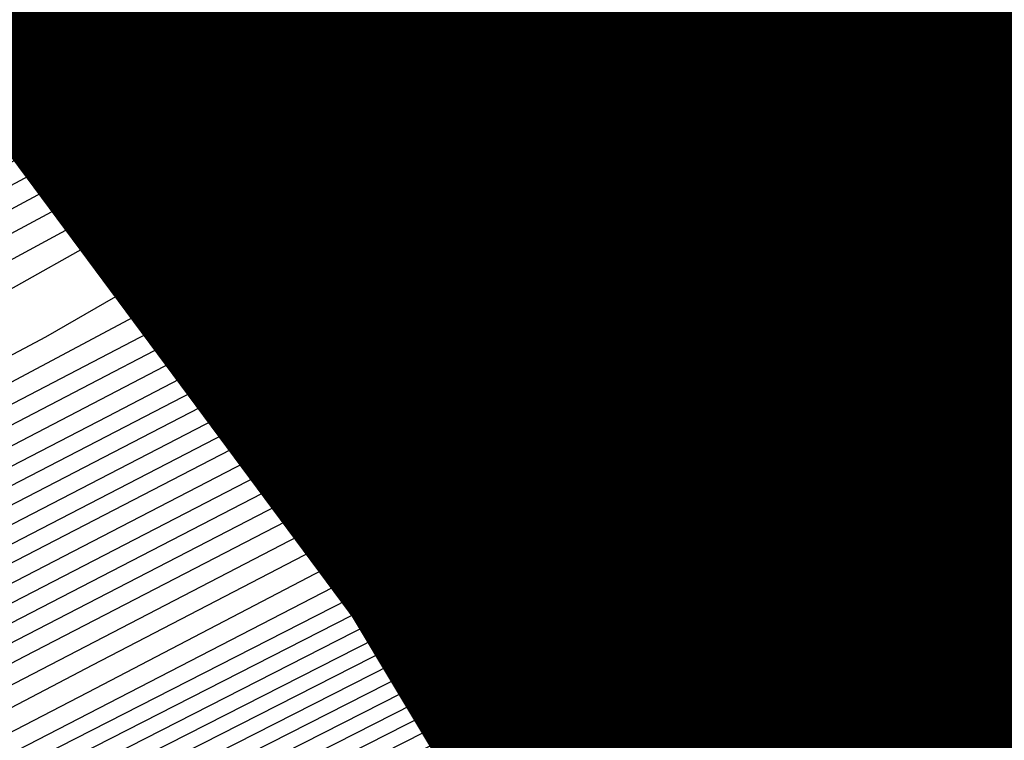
# Model space of a CAD drawing. Extents: x 3249832 to 3255657, y 13789405 to 13793316.
# Tile 411 of 656: x 3254720.806 to 3254721.955, y 13790591.897 to 13790592.738. Entities that reach past the tile are written whole.
import ezdxf

# ---------------------------------------------------------------- set-up
doc = ezdxf.new("R2010")
doc.units = 0
doc.header["$LTSCALE"] = 100
doc.header["$MEASUREMENT"] = 0
for name, color, linetype in [('GRATIO_CON', 10, 'CONTINUOUS'), ('GRATIO_ICON', 7, 'CONTINUOUS'), ('TARGETS_EAST', 7, 'CONTINUOUS')]:
    doc.layers.add(name, color=color, linetype=linetype)

# ---------------------------------------------------------------- blocks, each defined once
blk = doc.blocks.new('Gratio_032316_contours')
at = {"layer": 'GRATIO_CON', "color": 1, "linetype": 'Continuous', "flags": 128}
for points in [[(3254690.8794, 13790576.838), (3254699.7752, 13790581.0894), (3254707.4813, 13790584.7781), (3254712.0484, 13790586.9658), (3254714.0375, 13790587.9198), (3254714.637, 13790588.2092), (3254714.8484, 13790588.3135), (3254714.9258, 13790588.3538), (3254714.9365, 13790588.3618), (3254715.0349, 13790588.4138), (3254715.7256, 13790588.7638), (3254717.6004, 13790589.7108), (3254721.0548, 13790591.4547), (3254725.6981, 13790593.8001), (3254730.9433, 13790596.4529), (3254736.201, 13790599.1177), (3254740.8721, 13790601.4941), (3254744.3553, 13790603.2808), (3254746.3031, 13790604.3029)], [(3254692.4887, 13790577.6457), (3254701.3754, 13790581.893), (3254708.9279, 13790585.5089), (3254713.1479, 13790587.5316), (3254714.7022, 13790588.2788), (3254714.9237, 13790588.3879), (3254715.009, 13790588.4331), (3254715.6077, 13790588.7367), (3254717.2331, 13790589.5577), (3254720.2439, 13790591.0777), (3254724.3823, 13790593.1684), (3254729.2359, 13790595.6237), (3254734.3423, 13790598.2124), (3254739.037, 13790600.6008), (3254742.6052, 13790602.4297), (3254744.6092, 13790603.4787), (3254745.7211, 13790604.0829)], [(3254685.5623, 13790574.3682), (3254692.9579, 13790577.8894), (3254701.6558, 13790582.0461), (3254709.0481, 13790585.5838), (3254713.1792, 13790587.561), (3254714.7014, 13790588.2896), (3254714.9188, 13790588.3948), (3254714.9975, 13790588.4372), (3254715.5498, 13790588.7195), (3254717.0499, 13790589.4795), (3254719.8386, 13790590.8887), (3254723.7244, 13790592.8524), (3254728.3822, 13790595.2091), (3254733.413, 13790597.7598), (3254738.1195, 13790600.1541), (3254741.7301, 13790602.0041), (3254743.7623, 13790603.0666), (3254744.8898, 13790603.6778)], [(3254686.1924, 13790574.6882), (3254693.4274, 13790578.1329), (3254701.9363, 13790582.1993), (3254709.1682, 13790585.6599), (3254713.2098, 13790587.5938), (3254714.6992, 13790588.3063), (3254714.9121, 13790588.4088), (3254714.9844, 13790588.4475), (3254715.4908, 13790588.7062), (3254716.8662, 13790589.403), (3254719.4332, 13790590.7003), (3254723.0664, 13790592.5365), (3254727.5286, 13790594.7946), (3254732.4837, 13790597.3072), (3254737.2019, 13790599.7074), (3254740.855, 13790601.5786), (3254742.9154, 13790602.6545), (3254744.0584, 13790603.2727), (3254745.2603, 13790603.921)], [(3254686.8224, 13790575.0082), (3254693.8968, 13790578.3764), (3254702.2169, 13790582.3524), (3254709.2883, 13790585.736), (3254713.2404, 13790587.6267), (3254714.6969, 13790588.3229), (3254714.9054, 13790588.4228), (3254714.9712, 13790588.4578), (3254715.4318, 13790588.693), (3254716.6825, 13790589.3266), (3254719.0277, 13790590.5118), (3254722.4085, 13790592.2206), (3254726.6749, 13790594.38), (3254731.5543, 13790596.8545), (3254736.2844, 13790599.2608), (3254739.9799, 13790601.153), (3254742.0685, 13790602.2424), (3254743.2271, 13790602.8675), (3254744.4453, 13790603.5235), (3254746.4302, 13790604.5655)], [(3254688.0825, 13790575.6481), (3254694.8356, 13790578.8633), (3254702.778, 13790582.6587), (3254709.5285, 13790585.8883), (3254713.3016, 13790587.6925), (3254714.6925, 13790588.3563), (3254714.8919, 13790588.4508), (3254714.9449, 13790588.4784), (3254715.3138, 13790588.6665), (3254716.3151, 13790589.1737), (3254718.2169, 13790590.1349), (3254721.0927, 13790591.5889), (3254724.9675, 13790593.5508), (3254729.6956, 13790595.9493), (3254734.4493, 13790598.3674), (3254738.2298, 13790600.3019), (3254740.3746, 13790601.4183), (3254741.5643, 13790602.0572), (3254742.8154, 13790602.7285), (3254744.8542, 13790603.7972)], [(3254688.7126, 13790575.9681), (3254695.3051, 13790579.1068), (3254703.0585, 13790582.8118), (3254709.6486, 13790585.9644), (3254713.3321, 13790587.7254), (3254714.6902, 13790588.373), (3254714.8852, 13790588.4648), (3254714.9318, 13790588.4887), (3254715.2548, 13790588.6532), (3254716.1314, 13790589.0973), (3254717.8114, 13790589.9464), (3254720.4348, 13790591.273), (3254724.1138, 13790593.1362), (3254728.7663, 13790595.4966), (3254733.5317, 13790597.9207), (3254737.3547, 13790599.8764), (3254739.5277, 13790601.0062), (3254740.733, 13790601.6521), (3254742.0005, 13790602.331), (3254744.0662, 13790603.4131), (3254746.4898, 13790604.6831)], [(3254689.3426, 13790576.2881), (3254695.7745, 13790579.3503), (3254703.3391, 13790582.965), (3254709.7687, 13790586.0406), (3254713.3627, 13790587.7583), (3254714.688, 13790588.3896), (3254714.8784, 13790588.4788), (3254714.9186, 13790588.4989), (3254715.1958, 13790588.64), (3254715.9477, 13790589.0209), (3254717.406, 13790589.758), (3254719.7768, 13790590.9571), (3254723.2601, 13790592.7216), (3254727.837, 13790595.044), (3254732.6141, 13790597.4741), (3254736.4797, 13790599.4508), (3254738.6808, 13790600.5941), (3254739.9016, 13790601.247), (3254741.1856, 13790601.9335), (3254743.2781, 13790603.029), (3254745.7336, 13790604.3149)], [(3254689.9727, 13790576.6081), (3254696.2439, 13790579.5938), (3254703.6196, 13790583.1181), (3254709.8888, 13790586.1167), (3254713.3933, 13790587.7912), (3254714.6858, 13790588.4063), (3254714.8717, 13790588.4927), (3254714.9055, 13790588.5092), (3254715.1367, 13790588.6267), (3254715.764, 13790588.9444), (3254717.0006, 13790589.5695), (3254719.1189, 13790590.6412), (3254722.4064, 13790592.307), (3254726.9076, 13790594.5914), (3254731.6966, 13790597.0274), (3254735.6046, 13790599.0253), (3254737.8339, 13790600.182), (3254739.0703, 13790600.8418), (3254740.3706, 13790601.5359), (3254742.4901, 13790602.6448), (3254744.9774, 13790603.9467)], [(3254691.2328, 13790577.248), (3254697.1828, 13790580.0808), (3254704.1807, 13790583.4244), (3254710.129, 13790586.269), (3254713.4545, 13790587.8569), (3254714.6813, 13790588.4397), (3254714.8582, 13790588.5207), (3254714.8792, 13790588.5298), (3254715.0187, 13790588.6002), (3254715.3966, 13790588.7916), (3254716.1897, 13790589.1926), (3254717.8031, 13790590.0095), (3254720.699, 13790591.4778), (3254725.0489, 13790593.6861), (3254729.8615, 13790596.1341), (3254733.8544, 13790598.1742), (3254736.14, 13790599.3578), (3254737.4076, 13790600.0316), (3254738.7408, 13790600.7409), (3254740.9141, 13790601.8765), (3254743.4649, 13790603.2103), (3254745.6215, 13790604.3595)], [(3254691.8629, 13790577.568), (3254697.6522, 13790580.3243), (3254704.4611, 13790583.5777), (3254710.2485, 13790586.3458), (3254713.4835, 13790587.8913), (3254714.6768, 13790588.4585), (3254714.8489, 13790588.537), (3254714.8506, 13790588.5348), (3254714.8518, 13790588.5334), (3254714.8527, 13790588.5327), (3254714.8664, 13790588.5395), (3254714.9598, 13790588.5869), (3254715.2129, 13790588.7152), (3254715.7842, 13790589.0041), (3254717.1452, 13790589.6936), (3254719.8453, 13790591.0632), (3254724.1196, 13790593.2335), (3254728.9439, 13790595.6874)], [(3254692.4929, 13790577.888), (3254698.1216, 13790580.5678), (3254704.7416, 13790583.7309), (3254710.3685, 13790586.422), (3254713.514, 13790587.9243), (3254714.6743, 13790588.4754), (3254714.8419, 13790588.5514), (3254714.8437, 13790588.549), (3254714.8451, 13790588.5474), (3254714.846, 13790588.5466), (3254714.8533, 13790588.5497), (3254714.9007, 13790588.5737), (3254715.0292, 13790588.6387), (3254715.3788, 13790588.8157), (3254716.4872, 13790589.3777), (3254718.9916, 13790590.6487), (3254723.1903, 13790592.7809), (3254728.0264, 13790595.2407)], [(3254690.0632, 13790576.7709), (3254693.123, 13790578.2079), (3254698.591, 13790580.8113), (3254705.0221, 13790583.884), (3254710.4885, 13790586.4982), (3254713.5444, 13790587.9574), (3254714.6719, 13790588.4924), (3254714.8349, 13790588.5658), (3254714.9582, 13790588.6248), (3254715.8092, 13790589.0544), (3254718.1159, 13790590.2241), (3254722.2424, 13790592.3192), (3254727.097, 13790594.7881), (3254731.2239, 13790596.8948), (3254733.5977, 13790598.1207), (3254734.9133, 13790598.8161), (3254736.296, 13790599.5483), (3254738.55, 13790600.7241), (3254741.1963, 13790602.1057), (3254743.4348, 13790603.2948), (3254744.6662, 13790603.9913), (3254745.0955, 13790604.2901)], [(3254691.5031, 13790577.4953), (3254694.3831, 13790578.8479), (3254699.5299, 13790581.2982), (3254705.5832, 13790584.1904), (3254710.7286, 13790586.6506), (3254713.6053, 13790588.0234), (3254714.6669, 13790588.5263), (3254714.8207, 13790588.5949), (3254714.8226, 13790588.5922), (3254714.824, 13790588.5906), (3254714.8248, 13790588.5899), (3254714.9363, 13790588.6462), (3254715.7142, 13790589.0415), (3254717.8254, 13790590.114), (3254721.6036, 13790592.0332), (3254726.0488, 13790594.2943), (3254729.8279, 13790596.2235)], [(3254692.223, 13790577.8575), (3254695.0131, 13790579.1679), (3254699.9993, 13790581.5417), (3254705.8637, 13790584.3435), (3254710.8487, 13790586.7268), (3254713.6358, 13790588.0564), (3254714.6644, 13790588.5433), (3254714.8135, 13790588.6094), (3254714.8155, 13790588.6067), (3254714.8167, 13790588.6052), (3254714.8175, 13790588.6047), (3254714.9237, 13790588.6587), (3254715.6658, 13790589.036), (3254717.6798, 13790590.0593), (3254721.2841, 13790591.8904), (3254725.5247, 13790594.0474), (3254729.1299, 13790595.8879)], [(3254691.9397, 13790577.7794), (3254692.9429, 13790578.2197), (3254695.6432, 13790579.4879), (3254700.4687, 13790581.7852), (3254706.1444, 13790584.4965), (3254710.9692, 13790586.8024), (3254713.6674, 13790588.0883), (3254714.6638, 13790588.5586), (3254714.8084, 13790588.6225), (3254714.9107, 13790588.672), (3254715.6173, 13790589.0306), (3254717.5342, 13790590.0047), (3254720.9645, 13790591.7475), (3254725.0006, 13790593.8006), (3254728.4319, 13790595.5522)], [(3254692.538, 13790578.1391), (3254692.693, 13790578.1563), (3254693.6629, 13790578.5819), (3254696.2732, 13790579.8078), (3254700.9381, 13790582.0287), (3254706.4249, 13790584.6497), (3254711.0892, 13790586.8787), (3254713.6977, 13790588.1215), (3254714.661, 13790588.5758), (3254714.801, 13790588.6374), (3254714.8981, 13790588.6844), (3254715.5689, 13790589.0251), (3254717.3886, 13790589.95), (3254720.645, 13790591.6047), (3254724.4765, 13790593.5537), (3254727.7338, 13790595.2166)], [(3254692.4376, 13790578.3629), (3254693.5455, 13790578.8053), (3254693.973, 13790578.9262), (3254694.0553, 13790578.894), (3254694.1997, 13790578.91), (3254695.1028, 13790579.3063), (3254697.5333, 13790580.4478), (3254701.877, 13790582.5157), (3254706.986, 13790584.9561), (3254711.3292, 13790587.0312), (3254713.7583, 13790588.1878), (3254714.6556, 13790588.6103), (3254714.7861, 13790588.6673), (3254714.873, 13790588.7094), (3254715.4721, 13790589.0141), (3254717.0973, 13790589.8407), (3254720.006, 13790591.3189), (3254723.4283, 13790593.06), (3254726.3378, 13790594.5453), (3254728.0364, 13790595.4225)], [(3254691.1475, 13790577.8377), (3254693.1821, 13790578.7265), (3254694.3011, 13790579.1761), (3254694.732, 13790579.3012), (3254694.814, 13790579.2715), (3254694.9531, 13790579.2868), (3254695.8227, 13790579.6685), (3254698.1634, 13790580.7678), (3254702.3464, 13790582.7592), (3254707.2665, 13790585.1092), (3254711.4492, 13790587.1075), (3254713.7886, 13790588.221), (3254714.6529, 13790588.6275), (3254714.7787, 13790588.6822), (3254714.8604, 13790588.7218), (3254715.4237, 13790589.0086), (3254716.9517, 13790589.786), (3254719.6864, 13790591.1761), (3254722.9042, 13790592.8131), (3254725.6398, 13790594.2097), (3254727.242, 13790595.0371)], [(3254691.8705, 13790578.1904), (3254693.9267, 13790579.0902), (3254695.0567, 13790579.5469), (3254695.491, 13790579.6762), (3254695.5727, 13790579.6489), (3254695.7064, 13790579.6637), (3254696.5427, 13790580.0307), (3254698.7935, 13790581.0877), (3254702.8158, 13790583.0027), (3254707.547, 13790585.2624), (3254711.5691, 13790587.1837), (3254713.8189, 13790588.2542), (3254714.6502, 13790588.6447), (3254714.7713, 13790588.6972), (3254714.8479, 13790588.7343), (3254715.3752, 13790589.003), (3254716.8061, 13790589.7314), (3254719.3669, 13790591.0332), (3254722.3801, 13790592.5662), (3254724.9418, 13790593.874), (3254726.4475, 13790594.6516), (3254727.4901, 13790595.1998)], [(3254692.5936, 13790578.5431), (3254694.6713, 13790579.4538), (3254695.8124, 13790579.9177), (3254696.25, 13790580.0512), (3254696.3314, 13790580.0263), (3254696.4597, 13790580.0405), (3254697.2626, 13790580.3929), (3254699.4235, 13790581.4077), (3254703.2852, 13790583.2462), (3254707.8275, 13790585.4156), (3254711.6891, 13790587.26), (3254713.8492, 13790588.2873), (3254714.6475, 13790588.662), (3254714.7639, 13790588.7121), (3254714.8353, 13790588.7468), (3254715.3268, 13790588.9975), (3254716.6604, 13790589.6767), (3254719.0474, 13790590.8904), (3254721.856, 13790592.3194), (3254724.2438, 13790593.5384), (3254725.6531, 13790594.2662), (3254726.6653, 13790594.798), (3254728.1466, 13790595.5731)], [(3254700.6836, 13790582.0477), (3254704.2241, 13790583.7332), (3254708.3885, 13790585.7219), (3254711.9291, 13790587.4125), (3254713.9098, 13790588.3537), (3254714.642, 13790588.6964), (3254714.749, 13790588.742), (3254714.8102, 13790588.7717), (3254715.23, 13790588.9865), (3254716.3692, 13790589.5674), (3254718.4083, 13790590.6046), (3254720.8078, 13790591.8256), (3254722.8477, 13790592.8671), (3254724.0641, 13790593.4953), (3254725.0157, 13790593.9944), (3254726.5167, 13790594.7781), (3254729.0938, 13790596.1143)], [(3254701.3137, 13790582.3677), (3254704.6935, 13790583.9767), (3254708.669, 13790585.8752), (3254712.049, 13790587.489), (3254713.94, 13790588.3874), (3254714.6391, 13790588.7144), (3254714.7414, 13790588.7579), (3254714.7974, 13790588.785), (3254715.1815, 13790588.9815), (3254716.2235, 13790589.513), (3254718.0888, 13790590.4619), (3254720.2837, 13790591.5788), (3254722.1497, 13790592.5315), (3254723.2697, 13790593.1098), (3254724.1909, 13790593.5926), (3254725.7018, 13790594.3806), (3254728.3058, 13790595.7302)], [(3254701.9437, 13790582.6876), (3254705.1629, 13790584.2202), (3254708.9495, 13790586.0285), (3254712.1689, 13790587.5656), (3254713.9701, 13790588.4213), (3254714.6361, 13790588.7328), (3254714.7336, 13790588.7741), (3254714.7846, 13790588.7985), (3254715.1329, 13790588.9767), (3254716.0778, 13790589.4587), (3254717.7692, 13790590.3191), (3254719.7596, 13790591.3319), (3254721.4517, 13790592.1958), (3254722.4752, 13790592.7244), (3254723.3661, 13790593.1908), (3254724.8869, 13790593.9831), (3254727.5178, 13790595.346)], [(3254702.5738, 13790583.0076), (3254705.6323, 13790584.4637), (3254709.2299, 13790586.1817), (3254712.2886, 13790587.6421), (3254713.9998, 13790588.455), (3254714.6326, 13790588.7506), (3254714.7255, 13790588.7888), (3254714.7273, 13790588.7861), (3254714.7281, 13790588.7855), (3254714.7281, 13790588.7864), (3254714.7724, 13790588.8109), (3254715.0843, 13790588.9718), (3254715.9321, 13790589.4043), (3254717.4497, 13790590.1763), (3254719.2354, 13790591.0851), (3254720.7537, 13790591.8602), (3254721.6807, 13790592.3389), (3254722.5413, 13790592.7889), (3254724.0719, 13790593.5856), (3254726.7297, 13790594.9619), (3254729.8532, 13790596.5828)], [(3254703.8339, 13790583.6476), (3254706.5712, 13790584.9507), (3254709.7909, 13790586.4883), (3254712.5282, 13790587.7952), (3254714.0597, 13790588.5228), (3254714.626, 13790588.7873), (3254714.7093, 13790588.8215), (3254714.7111, 13790588.8191), (3254714.7121, 13790588.8186), (3254714.7123, 13790588.8193), (3254714.7466, 13790588.8382), (3254714.9871, 13790588.9622), (3254715.6406, 13790589.2957), (3254716.8106, 13790589.8908), (3254718.1872, 13790590.5913), (3254719.3576, 13790591.1889), (3254720.0918, 13790591.568), (3254720.8917, 13790591.9853), (3254722.442, 13790592.7905), (3254725.1537, 13790594.1936), (3254728.3408, 13790595.8464)], [(3254703.0221, 13790583.2904), (3254704.4639, 13790583.9676), (3254707.0406, 13790585.1942), (3254710.0713, 13790586.6415), (3254712.6481, 13790587.8718), (3254714.0896, 13790588.5567), (3254714.6228, 13790588.8057), (3254714.7012, 13790588.8378), (3254714.703, 13790588.8356), (3254714.7041, 13790588.8351), (3254714.7044, 13790588.8357), (3254714.7337, 13790588.8518), (3254714.9385, 13790588.9574), (3254715.4949, 13790589.2413), (3254716.491, 13790589.748), (3254717.6631, 13790590.3445), (3254718.6596, 13790590.8532), (3254719.2974, 13790591.1825), (3254720.0669, 13790591.5835), (3254721.6271, 13790592.393), (3254724.3657, 13790593.8095), (3254727.5846, 13790595.4782)], [(3254703.7421, 13790583.6526), (3254705.094, 13790584.2875), (3254707.51, 13790585.4377), (3254710.3518, 13790586.7948), (3254712.7679, 13790587.9484), (3254714.1196, 13790588.5905), (3254714.6195, 13790588.824), (3254714.6931, 13790588.8542), (3254714.695, 13790588.8521), (3254714.696, 13790588.8516), (3254714.6965, 13790588.8522), (3254714.7208, 13790588.8655), (3254714.8899, 13790588.9526), (3254715.3492, 13790589.187), (3254716.1715, 13790589.6053), (3254717.139, 13790590.0976), (3254717.9616, 13790590.5176), (3254718.5029, 13790590.7971), (3254719.2421, 13790591.1817), (3254720.8122, 13790591.9955), (3254723.5777, 13790593.4253), (3254726.8284, 13790595.11), (3254729.5854, 13790596.5514)], [(3254703.9931, 13790583.809), (3254704.462, 13790584.0148), (3254705.724, 13790584.6075), (3254707.9794, 13790585.6812), (3254710.6323, 13790586.9481), (3254712.8877, 13790588.025), (3254714.1495, 13790588.6244), (3254714.6163, 13790588.8424), (3254714.685, 13790588.8706), (3254714.6869, 13790588.8687), (3254714.688, 13790588.8682), (3254714.6886, 13790588.8686), (3254714.7079, 13790588.8791), (3254714.8413, 13790588.9479), (3254715.2035, 13790589.1327), (3254715.8519, 13790589.4625), (3254716.6149, 13790589.8508), (3254717.2636, 13790590.1819), (3254717.7084, 13790590.4116), (3254718.4173, 13790590.7799), (3254719.9972, 13790591.598), (3254722.7897, 13790593.0412), (3254726.0722, 13790594.7418), (3254728.8565, 13790596.1965)], [(3254711.1932, 13790587.2546), (3254713.1273, 13790588.1781), (3254714.2094, 13790588.6922), (3254714.6097, 13790588.8791), (3254714.6689, 13790588.9033), (3254714.6707, 13790588.9017), (3254714.672, 13790588.9012), (3254714.6729, 13790588.9015), (3254714.6821, 13790588.9064), (3254714.7441, 13790588.9383), (3254714.9121, 13790589.024), (3254715.2128, 13790589.177), (3254715.5667, 13790589.3571), (3254715.8676, 13790589.5107), (3254716.1195, 13790589.6407), (3254716.7677, 13790589.9763), (3254718.3674, 13790590.8029), (3254721.2136, 13790592.2729), (3254724.5597, 13790594.0055), (3254727.3987, 13790595.4866)], [(3254701.9933, 13790583.1284), (3254704.3506, 13790584.1812), (3254705.6355, 13790584.7383), (3254706.1168, 13790584.9264), (3254706.1942, 13790584.9331), (3254706.2531, 13790584.9396), (3254706.6218, 13790585.1014), (3254707.6142, 13790585.5674), (3254709.3877, 13790586.4117), (3254711.4737, 13790587.4079), (3254713.2472, 13790588.2547), (3254714.2431, 13790588.7279), (3254714.6363, 13790588.9126), (3254714.7615, 13790588.9709), (3254714.8903, 13790589.0341), (3254715.041, 13790589.1098), (3254715.1689, 13790589.1748), (3254715.3248, 13790589.2552), (3254715.9428, 13790589.5745), (3254717.5524, 13790590.4054), (3254720.4256, 13790591.8887), (3254723.8035, 13790593.6373), (3254726.6698, 13790595.1317), (3254728.2624, 13790595.9821)], [(3254692.1954, 13790578.7312), (3254695.8729, 13790580.3923), (3254699.5123, 13790582.0369), (3254702.7163, 13790583.4811), (3254705.0951, 13790584.5448), (3254706.3911, 13790585.1091), (3254706.8758, 13790585.3014), (3254706.9529, 13790585.3105), (3254707.0065, 13790585.3164), (3254707.3418, 13790585.4636), (3254708.2443, 13790585.8874), (3254709.8571, 13790586.6552), (3254711.7541, 13790587.5612), (3254713.367, 13790588.3312), (3254714.2693, 13790588.7599), (3254714.6032, 13790588.9158), (3254714.6527, 13790588.936), (3254714.7384, 13790588.9781), (3254715.3273, 13790589.2809), (3254716.923, 13790590.1036), (3254719.7767, 13790591.5764), (3254723.1315, 13790593.3125), (3254725.9781, 13790594.796), (3254727.5602, 13790595.6396)], [(3254710.3265, 13790586.8987), (3254712.0346, 13790587.7144), (3254713.4868, 13790588.4078), (3254714.2993, 13790588.7938), (3254714.5999, 13790588.9341), (3254714.6444, 13790588.9523), (3254714.646, 13790588.9511), (3254714.6473, 13790588.9509), (3254714.6483, 13790588.9511), (3254714.7284, 13790588.9926), (3254715.2859, 13790589.2805), (3254716.7985, 13790590.0611), (3254719.5049, 13790591.4582), (3254722.687, 13790593.105), (3254725.3872, 13790594.5123), (3254726.8879, 13790595.3125), (3254727.4304, 13790595.6251)], [(3254711.2653, 13790587.3857), (3254712.5955, 13790588.021), (3254713.7265, 13790588.5609), (3254714.3592, 13790588.8615), (3254714.5933, 13790588.9708), (3254714.628, 13790588.985), (3254714.6292, 13790588.9841), (3254714.6302, 13790588.984), (3254714.631, 13790588.9845), (3254714.7024, 13790589.0221), (3254715.1995, 13790589.2794), (3254716.5481, 13790589.976), (3254718.961, 13790591.2218), (3254721.7979, 13790592.6902), (3254724.2052, 13790593.9448), (3254725.5432, 13790594.6582), (3254726.0268, 13790594.9369), (3254726.0851, 13790594.9963), (3254726.1306, 13790595.0453), (3254726.5114, 13790595.2683), (3254727.5597, 13790595.8436)], [(3254711.7347, 13790587.6292), (3254712.876, 13790588.1742), (3254713.8463, 13790588.6375), (3254714.3891, 13790588.8954), (3254714.59, 13790588.9892), (3254714.6197, 13790589.0013), (3254714.6208, 13790589.0006), (3254714.6217, 13790589.0006), (3254714.6223, 13790589.0012), (3254714.6894, 13790589.0368), (3254715.1563, 13790589.2789), (3254716.4229, 13790589.9334), (3254718.6891, 13790591.1036), (3254721.3534, 13790592.4827), (3254723.6143, 13790593.661), (3254724.8709, 13790594.331), (3254725.3251, 13790594.5928), (3254725.3798, 13790594.6486), (3254725.4264, 13790594.6967), (3254725.8112, 13790594.9207), (3254726.8692, 13790595.5005), (3254728.8273, 13790596.5582)], [(3254711.3945, 13790587.4873), (3254712.2041, 13790587.8727), (3254713.1565, 13790588.3275), (3254713.9661, 13790588.7141), (3254714.4191, 13790588.9293), (3254714.5867, 13790589.0075), (3254714.6115, 13790589.0177), (3254714.6124, 13790589.017), (3254714.6131, 13790589.0171), (3254714.6137, 13790589.018), (3254714.6764, 13790589.0516), (3254715.1131, 13790589.2783), (3254716.2977, 13790589.8908), (3254718.4171, 13790590.9854), (3254720.9089, 13790592.2753), (3254723.0233, 13790593.3773), (3254724.1985, 13790594.0039), (3254724.6233, 13790594.2487), (3254724.6745, 13790594.3009), (3254724.7222, 13790594.3481), (3254725.1109, 13790594.5731), (3254726.1787, 13790595.1573), (3254728.1544, 13790596.2242)], [(3254711.6614, 13790587.6367), (3254712.0246, 13790587.8073), (3254712.6736, 13790588.1162), (3254713.4369, 13790588.4808), (3254714.0859, 13790588.7907), (3254714.449, 13790588.9632), (3254714.5834, 13790589.0259), (3254714.6033, 13790589.034), (3254714.604, 13790589.0335), (3254714.6046, 13790589.0337), (3254714.6051, 13790589.0347), (3254714.6634, 13790589.0663), (3254715.0699, 13790589.2778), (3254716.1725, 13790589.8482), (3254718.1451, 13790590.8673), (3254720.4644, 13790592.0678), (3254722.4324, 13790593.0936), (3254723.5262, 13790593.6768), (3254723.9216, 13790593.9046), (3254723.9692, 13790593.9532), (3254724.018, 13790593.9995), (3254724.4106, 13790594.2254), (3254725.4882, 13790594.8142), (3254727.4816, 13790595.8902)], [(3254711.0516, 13790587.454), (3254712.4361, 13790588.0756), (3254712.9476, 13790588.3015), (3254713.0223, 13790588.33), (3254713.0332, 13790588.3312), (3254713.1013, 13790588.3611), (3254713.2847, 13790588.4472), (3254713.6124, 13790588.6033), (3254713.9979, 13790588.7873), (3254714.3257, 13790588.9438), (3254714.5093, 13790589.031), (3254714.5773, 13790589.0632), (3254714.5876, 13790589.0685), (3254714.6374, 13790589.0959), (3254714.9834, 13790589.2767), (3254715.922, 13790589.763), (3254717.6012, 13790590.6309), (3254719.5753, 13790591.653), (3254721.2505, 13790592.5261), (3254722.1815, 13790593.0225)], [(3254711.7963, 13790587.817), (3254713.1969, 13790588.4475), (3254713.7463, 13790588.6934), (3254713.914, 13790588.7687), (3254714.0816, 13790588.8472), (3254714.2783, 13790588.9407), (3254714.4455, 13790589.0204), (3254714.539, 13790589.0649), (3254714.5738, 13790589.0815), (3254714.579, 13790589.085), (3254714.6245, 13790589.1106), (3254714.9403, 13790589.2762), (3254715.7968, 13790589.7204), (3254717.3292, 13790590.5127), (3254719.1308, 13790591.4455), (3254720.6595, 13790592.2423), (3254721.5092, 13790592.6953), (3254721.8163, 13790592.8724), (3254721.8533, 13790592.9101), (3254721.9054, 13790592.9536), (3254722.3098, 13790593.1826), (3254723.4167, 13790593.7848), (3254725.4632, 13790594.8881), (3254728.235, 13790596.3789)], [(3254702.4719, 13790583.6289), (3254706.4481, 13790585.4262), (3254709.947, 13790587.0081), (3254712.5408, 13790588.181), (3254713.9476, 13790588.8171), (3254714.4672, 13790589.052), (3254714.5448, 13790589.0872), (3254714.5512, 13790589.0903), (3254714.5588, 13790589.0945), (3254714.5654, 13790589.0991), (3254714.61, 13790589.1246), (3254714.8969, 13790589.2756), (3254715.6716, 13790589.6779), (3254717.0573, 13790590.3945), (3254718.6863, 13790591.2381), (3254720.0686, 13790591.9586), (3254720.8368, 13790592.3682), (3254721.1146, 13790592.5283), (3254721.148, 13790592.5624), (3254721.2012, 13790592.605), (3254721.6096, 13790592.8349), (3254722.7262, 13790593.4417), (3254724.7904, 13790594.5541), (3254727.586, 13790596.0576)], [(3254703.0082, 13790583.8967), (3254706.8625, 13790585.639), (3254710.208, 13790587.1516), (3254712.6684, 13790588.2639), (3254714.0003, 13790588.8658), (3254714.4912, 13790589.0878), (3254714.5617, 13790589.1206), (3254714.5986, 13790589.1417), (3254714.8539, 13790589.2761), (3254715.5465, 13790589.6357), (3254716.7853, 13790590.2764), (3254718.2417, 13790591.0307), (3254719.4776, 13790591.6748), (3254720.1645, 13790592.0411), (3254720.4128, 13790592.1842), (3254720.4427, 13790592.2146), (3254720.497, 13790592.2564), (3254720.9093, 13790592.4873), (3254722.0357, 13790593.0985), (3254724.1176, 13790594.22), (3254726.937, 13790595.7362), (3254730.1613, 13790597.4701)], [(3254704.0706, 13790584.4276), (3254707.6682, 13790586.0538), (3254710.6917, 13790587.4206), (3254712.8723, 13790588.4059), (3254714.0475, 13790588.936), (3254714.4813, 13790589.1309), (3254714.5442, 13790589.1589), (3254714.5727, 13790589.1746), (3254714.7677, 13790589.277), (3254715.2961, 13790589.5514), (3254716.2414, 13790590.0403), (3254717.3527, 13790590.6158), (3254718.2957, 13790591.1073), (3254718.8198, 13790591.3868), (3254719.0093, 13790591.496), (3254719.0321, 13790591.5192), (3254719.0886, 13790591.5592), (3254719.5087, 13790591.7921), (3254720.6547, 13790592.4123), (3254722.7719, 13790593.552), (3254725.639, 13790595.0934), (3254728.9176, 13790596.8565)], [(3254700.8064, 13790582.9786), (3254704.6018, 13790584.6931), (3254708.071, 13790586.2612), (3254710.9336, 13790587.5551), (3254712.9743, 13790588.4768), (3254714.0712, 13790588.971), (3254714.4764, 13790589.1524), (3254714.5354, 13790589.1781), (3254714.5597, 13790589.1911), (3254714.7245, 13790589.2775), (3254715.1709, 13790589.5093), (3254715.9694, 13790589.9222), (3254716.9082, 13790590.4084), (3254717.7048, 13790590.8236), (3254718.1475, 13790591.0596), (3254718.3075, 13790591.1519), (3254718.3268, 13790591.1715), (3254718.3844, 13790591.2106), (3254718.8085, 13790591.4444), (3254719.9642, 13790592.0692), (3254722.0991, 13790593.2179), (3254724.99, 13790594.772), (3254728.2958, 13790596.5497)], [(3254701.3941, 13790583.2696), (3254705.133, 13790584.9586), (3254708.4739, 13790586.4686), (3254711.1755, 13790587.6896), (3254713.0762, 13790588.5478), (3254714.0948, 13790589.0061), (3254714.4714, 13790589.1739), (3254714.5266, 13790589.1973), (3254714.5468, 13790589.2076), (3254714.6814, 13790589.278), (3254715.0458, 13790589.4671), (3254715.6975, 13790589.8042), (3254716.4637, 13790590.201), (3254717.1138, 13790590.5398), (3254717.4752, 13790590.7325), (3254717.6058, 13790590.8078), (3254717.6215, 13790590.8238), (3254717.6802, 13790590.862), (3254718.1082, 13790591.0968), (3254719.2737, 13790591.726), (3254721.4263, 13790592.8839), (3254724.341, 13790594.4506), (3254727.6739, 13790596.2429)], [(3254701.9819, 13790583.5606), (3254705.6642, 13790585.224), (3254708.8767, 13790586.676), (3254711.4174, 13790587.8241), (3254713.1782, 13790588.6188), (3254714.1184, 13790589.0412), (3254714.4664, 13790589.1955), (3254714.5178, 13790589.2164), (3254714.5338, 13790589.224), (3254714.6383, 13790589.2785), (3254714.9206, 13790589.425), (3254715.4255, 13790589.6862), (3254716.0189, 13790589.994), (3254716.5222, 13790590.2577), (3254716.8632, 13790590.4421), (3254717.3969, 13790590.7351), (3254718.5849, 13790591.38), (3254720.754, 13790592.549), (3254723.692, 13790594.1291), (3254727.0521, 13790595.9361), (3254730.4743, 13790597.7793)], [(3254703.1573, 13790584.1426), (3254706.7266, 13790585.7549), (3254709.6823, 13790587.0907), (3254711.9011, 13790588.0931), (3254713.3821, 13790588.7607), (3254714.1657, 13790589.1113), (3254714.4565, 13790589.2385), (3254714.5002, 13790589.2548), (3254714.5079, 13790589.257), (3254714.552, 13790589.2794), (3254714.6702, 13790589.3407), (3254714.8816, 13790589.45), (3254715.13, 13790589.5789), (3254715.3407, 13790589.6893), (3254715.5204, 13790589.7863), (3254716.0028, 13790590.048), (3254717.2029, 13790590.6954), (3254719.4081, 13790591.8815), (3254722.394, 13790593.4864), (3254725.8084, 13790595.3225), (3254729.286, 13790597.1955)], [(3254692.4447, 13790579.4765), (3254693.9195, 13790580.094), (3254694.8219, 13790580.4629), (3254695.7079, 13790580.8348), (3254697.3278, 13790581.5479), (3254700.1787, 13790582.826), (3254703.745, 13790584.4337), (3254707.2578, 13790586.0204), (3254710.0852, 13790587.2981), (3254712.143, 13790588.2276), (3254713.4841, 13790588.8317), (3254714.1913, 13790589.1474), (3254714.4667, 13790589.2679), (3254714.5427, 13790589.3004), (3254714.6089, 13790589.3323), (3254714.6855, 13790589.3712), (3254714.7499, 13790589.4049), (3254714.849, 13790589.4584), (3254715.3057, 13790589.7045), (3254716.5119, 13790590.3531), (3254718.7351, 13790591.5477), (3254721.7449, 13790593.1651), (3254725.1866, 13790595.0157), (3254728.6918, 13790596.9035)], [(3254691.1409, 13790578.9669), (3254692.98, 13790579.7421), (3254694.4663, 13790580.3647), (3254695.3756, 13790580.7371), (3254696.2682, 13790581.1125), (3254697.9006, 13790581.8318), (3254700.7694, 13790583.1183), (3254704.3327, 13790584.7247), (3254707.789, 13790586.2859), (3254710.488, 13790587.5055), (3254712.3848, 13790588.3621), (3254713.5859, 13790588.9028), (3254714.274, 13790589.215), (3254714.9379, 13790589.5467), (3254716.1424, 13790590.1862), (3254718.3035, 13790591.3443), (3254721.242, 13790592.9223), (3254724.6294, 13790594.7436), (3254728.1169, 13790596.6219)], [(3254691.6619, 13790579.2263), (3254693.5153, 13790580.0077), (3254695.013, 13790580.6355), (3254695.9292, 13790581.0113), (3254696.8285, 13790581.3903), (3254698.4734, 13790582.1157), (3254701.3601, 13790583.4106), (3254704.9205, 13790585.0157), (3254708.3202, 13790586.5513), (3254710.8908, 13790587.7129), (3254712.6266, 13790588.4968), (3254713.6875, 13790588.9742), (3254714.2931, 13790589.2489), (3254714.9014, 13790589.5534), (3254716.0298, 13790590.1526), (3254718.063, 13790591.2422), (3254720.854, 13790592.741), (3254724.1231, 13790594.4989), (3254727.5569, 13790596.3484)]]:
    blk.add_lwpolyline(points, dxfattribs=at)
at = {"layer": 'GRATIO_ICON', "color": 7, "linetype": 'Continuous', "flags": 128}
for points in [[(3254691.8242, 13790577.3091), (3254700.7926, 13790581.5952), (3254708.4571, 13790585.2636), (3254712.8159, 13790587.3508), (3254714.5108, 13790588.1631), (3254714.8444, 13790588.3246), (3254714.9055, 13790588.3566), (3254714.9274, 13790588.3704), (3254714.9301, 13790588.3748), (3254715.022, 13790588.4234), (3254715.6667, 13790588.7503), (3254717.4167, 13790589.6343), (3254720.6493, 13790591.2662), (3254725.0402, 13790593.4842), (3254730.0896, 13790596.0383), (3254735.2717, 13790598.665), (3254739.9546, 13790601.0474), (3254743.4802, 13790602.8552), (3254745.4562, 13790603.8908)], [(3254687.4525, 13790575.3281), (3254694.3662, 13790578.6198), (3254702.4974, 13790582.5055), (3254709.4084, 13790585.8122), (3254713.271, 13790587.6596), (3254714.6947, 13790588.3396), (3254714.8986, 13790588.4368), (3254714.9581, 13790588.4681), (3254715.3728, 13790588.6797), (3254716.4988, 13790589.2502), (3254718.6223, 13790590.3233), (3254721.7506, 13790591.9048), (3254725.8212, 13790593.9654), (3254730.625, 13790596.4019), (3254735.3668, 13790598.8141), (3254739.1049, 13790600.7275), (3254741.2215, 13790601.8303), (3254742.3957, 13790602.4624), (3254743.6304, 13790603.126), (3254745.6422, 13790604.1814)], [(3254690.6028, 13790576.928), (3254696.7133, 13790579.8373), (3254703.9002, 13790583.2712), (3254710.0089, 13790586.1928), (3254713.4239, 13790587.8241), (3254714.6835, 13790588.423), (3254714.865, 13790588.5067), (3254714.8923, 13790588.5195), (3254715.0777, 13790588.6135), (3254715.5803, 13790588.868), (3254716.5951, 13790589.381), (3254718.461, 13790590.3253), (3254721.5527, 13790591.8924), (3254725.9783, 13790594.1388), (3254730.779, 13790596.5807), (3254734.7295, 13790598.5997), (3254736.9869, 13790599.7699), (3254738.2389, 13790600.4367), (3254739.5557, 13790601.1384), (3254741.7021, 13790602.2607), (3254744.2212, 13790603.5785), (3254746.3504, 13790604.7145)], [(3254690.7831, 13790577.1331), (3254693.753, 13790578.5279), (3254699.0604, 13790581.0548), (3254705.3027, 13790584.0372), (3254710.6086, 13790586.5744), (3254713.5749, 13790587.9904), (3254714.6694, 13790588.5093), (3254714.8278, 13790588.5804), (3254714.946, 13790588.6367), (3254715.7611, 13790589.0482), (3254717.9705, 13790590.1687), (3254721.923, 13790592.1758), (3254726.573, 13790594.5409), (3254730.5259, 13790596.559)], [(3254691.693, 13790577.9992), (3254692.7899, 13790578.4344), (3254693.2141, 13790578.5511), (3254693.2967, 13790578.5166), (3254693.4464, 13790578.5331), (3254694.3828, 13790578.9441), (3254696.9033, 13790580.1278), (3254701.4076, 13790582.2722), (3254706.7054, 13790584.8029), (3254711.2092, 13790586.9549), (3254713.728, 13790588.1546), (3254714.6583, 13790588.593), (3254714.7935, 13790588.6523), (3254714.8856, 13790588.6969), (3254715.5205, 13790589.0196), (3254717.2429, 13790589.8953), (3254720.3255, 13790591.4618), (3254723.9524, 13790593.3068), (3254727.0358, 13790594.881), (3254728.8309, 13790595.808)], [(3254690.4958, 13790577.6306), (3254693.3166, 13790578.8958), (3254695.4158, 13790579.8174), (3254696.568, 13790580.2885), (3254697.009, 13790580.4262), (3254697.09, 13790580.4038), (3254697.2131, 13790580.4174), (3254697.9825, 13790580.7551), (3254700.0536, 13790581.7277), (3254703.7547, 13790583.4897), (3254708.108, 13790585.5688), (3254711.8091, 13790587.3362), (3254713.8795, 13790588.3205), (3254714.6448, 13790588.6792), (3254714.7565, 13790588.7271), (3254714.8228, 13790588.7592), (3254715.2784, 13790588.992), (3254716.5148, 13790589.6221), (3254718.7279, 13790590.7475), (3254721.3319, 13790592.0725), (3254723.5457, 13790593.2027), (3254724.8586, 13790593.8807), (3254725.8405, 13790594.3962), (3254727.3317, 13790595.1756)], [(3254703.2038, 13790583.3276), (3254706.1018, 13790584.7072), (3254709.5104, 13790586.335), (3254712.4084, 13790587.7187), (3254714.0297, 13790588.4889), (3254714.6293, 13790588.769), (3254714.7174, 13790588.8051), (3254714.7192, 13790588.8026), (3254714.7201, 13790588.8021), (3254714.7202, 13790588.8029), (3254714.7595, 13790588.8246), (3254715.0357, 13790588.967), (3254715.7864, 13790589.35), (3254717.1301, 13790590.0336), (3254718.7113, 13790590.8382), (3254720.0557, 13790591.5245), (3254720.8863, 13790591.9535), (3254721.7165, 13790592.3871), (3254723.257, 13790593.188), (3254725.9417, 13790594.5778), (3254729.097, 13790596.2146)], [(3254710.9127, 13790587.1014), (3254713.0075, 13790588.1015), (3254714.1795, 13790588.6583), (3254714.613, 13790588.8607), (3254714.677, 13790588.8869), (3254714.6788, 13790588.8852), (3254714.68, 13790588.8847), (3254714.6808, 13790588.885), (3254714.695, 13790588.8927), (3254714.7927, 13790588.9431), (3254715.0578, 13790589.0783), (3254715.5324, 13790589.3197), (3254716.0908, 13790589.6039), (3254716.5656, 13790589.8463), (3254716.914, 13790590.0262), (3254717.5925, 13790590.3781), (3254719.1823, 13790591.2004), (3254722.0016, 13790592.657), (3254725.316, 13790594.3737), (3254728.1276, 13790595.8416)], [(3254710.7959, 13790587.1422), (3254712.3151, 13790587.8677), (3254713.6066, 13790588.4844), (3254714.3292, 13790588.8277), (3254714.5966, 13790588.9525), (3254714.6362, 13790588.9687), (3254714.6376, 13790588.9676), (3254714.6388, 13790588.9674), (3254714.6396, 13790588.9678), (3254714.7154, 13790589.0073), (3254715.2427, 13790589.28), (3254716.6733, 13790590.0185), (3254719.233, 13790591.34), (3254722.2424, 13790592.8976), (3254724.7962, 13790594.2285), (3254726.2155, 13790594.9853), (3254726.7286, 13790595.281), (3254726.7904, 13790595.344), (3254726.8348, 13790595.3939), (3254727.2117, 13790595.616)], [(3254711.6805, 13790587.7048), (3254712.1886, 13790587.9265), (3254712.2636, 13790587.9526), (3254712.2799, 13790587.9544), (3254712.3814, 13790587.9989), (3254712.6546, 13790588.1273), (3254713.143, 13790588.3597), (3254713.7174, 13790588.6341), (3254714.2057, 13790588.8672), (3254714.479, 13790588.997), (3254714.58, 13790589.0442), (3254714.595, 13790589.0503), (3254714.5956, 13790589.05), (3254714.596, 13790589.0503), (3254714.5964, 13790589.0514), (3254714.6505, 13790589.081), (3254715.0267, 13790589.2773), (3254716.0473, 13790589.8056), (3254717.8732, 13790590.7491), (3254720.0198, 13790591.8604), (3254721.8414, 13790592.8098), (3254722.8538, 13790593.3496)], [(3254703.5394, 13790584.1622), (3254707.2654, 13790585.8464), (3254710.4499, 13790587.2861), (3254712.7704, 13790588.3349), (3254714.0239, 13790588.9009), (3254714.4863, 13790589.1094), (3254714.553, 13790589.1398), (3254714.5856, 13790589.1581), (3254714.8108, 13790589.2766), (3254715.4213, 13790589.5935), (3254716.5133, 13790590.1584), (3254717.7972, 13790590.8232), (3254718.8867, 13790591.3911), (3254719.4922, 13790591.7139), (3254719.7111, 13790591.8401), (3254719.7374, 13790591.8669), (3254719.7928, 13790591.9078), (3254720.209, 13790592.1397), (3254721.3452, 13790592.7554), (3254723.4447, 13790593.886), (3254726.288, 13790595.4148), (3254729.5395, 13790597.1633)], [(3254702.5696, 13790583.8516), (3254706.1954, 13790585.4895), (3254709.2795, 13790586.8833), (3254711.6592, 13790587.9586), (3254713.2802, 13790588.6897), (3254714.1421, 13790589.0763), (3254714.4615, 13790589.217), (3254714.509, 13790589.2356), (3254714.5209, 13790589.2405), (3254714.5951, 13790589.2789), (3254714.7954, 13790589.3828), (3254715.1536, 13790589.5681), (3254715.5745, 13790589.7864), (3254715.9314, 13790589.9735), (3254716.1918, 13790590.1142), (3254716.6999, 13790590.3915), (3254717.8939, 13790591.0377), (3254720.081, 13790592.2152), (3254723.043, 13790593.8078), (3254726.4303, 13790595.6293), (3254729.8802, 13790597.4874)]]:
    blk.add_lwpolyline(points, dxfattribs=at)

msp = doc.modelspace()

# ---------------------------------------------------------------- linework, layer by layer
at = {"layer": 'TARGETS_EAST', "color": 1, "const_width": 2.5}
msp.add_lwpolyline([(3254706.2075, 13790587.8749, 1), (3254723.7075, 13790587.8749, 1)], format="xyb", close=True, dxfattribs=at)

# ---------------------------------------------------------------- block references
at = {"layer": 'TARGETS_EAST'}
msp.add_blockref('Gratio_032316_contours', (0, 0), dxfattribs=at)

doc.saveas('drawing.dxf')
